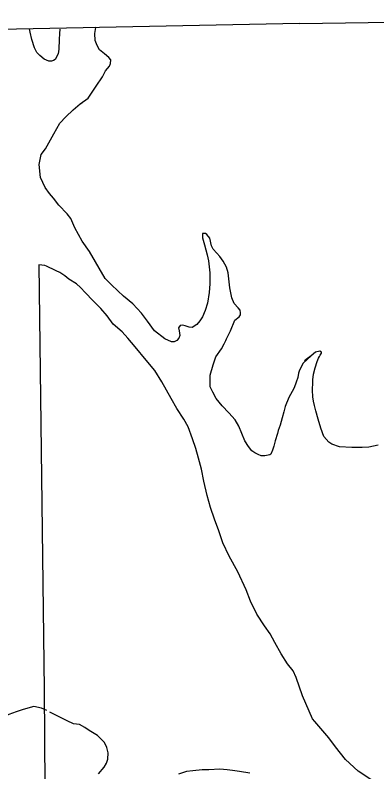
# Model space of a CAD drawing. Extents: x -939622 to -934245, y 1383184 to 1385301.
# Drawn here: x -935089.85 to -935083.97, y 1384362.77 to 1384375.09 of the extents above; entities that cross this region are included whole.
import ezdxf

# ---------------------------------------------------------------- set-up
doc = ezdxf.new("R2010")
doc.units = 0
for name, color, linetype in [('Level 1', 7, 'Continuous'), ('Level 2', 7, 'Continuous'), ('Level 9', 7, 'Continuous')]:
    doc.layers.add(name, color=color, linetype=linetype)

msp = doc.modelspace()

# ---------------------------------------------------------------- linework, layer by layer
at = {"layer": 'Level 1'}
for points in [[(-935085.228, 1384374.951), (-935075.911, 1384375.085)], [(-935085.228, 1384374.951), (-935092.001, 1384374.813), (-935099.92, 1384374.607), (-935105.732, 1384374.503), (-935115.033, 1384374.306), (-935122.938, 1384374.17), (-935129.774, 1384374.018), (-935139.337, 1384373.878), (-935140.375, 1384373.86)]]:
    msp.add_lwpolyline(points, dxfattribs=at)
at = {"layer": 'Level 2'}
for points in [[(-935085.019, 1384363.637), (-935085.181, 1384364.008), (-935085.285, 1384364.308), (-935085.334, 1384364.415), (-935085.425, 1384364.529), (-935085.53, 1384364.694), (-935085.633, 1384364.88), (-935085.707, 1384365.018), (-935085.799, 1384365.147), (-935085.923, 1384365.341), (-935086.027, 1384365.551), (-935086.099, 1384365.732), (-935086.233, 1384366.025), (-935086.371, 1384366.282), (-935086.478, 1384366.498), (-935086.542, 1384366.694), (-935086.609, 1384366.884), (-935086.676, 1384367.074), (-935086.731, 1384367.27), (-935086.782, 1384367.5), (-935086.822, 1384367.697), (-935086.87, 1384367.879), (-935086.915, 1384368.034), (-935086.969, 1384368.191), (-935087.039, 1384368.384), (-935087.109, 1384368.514), (-935087.224, 1384368.687), (-935087.317, 1384368.847), (-935087.465, 1384369.121), (-935087.58, 1384369.303), (-935087.724, 1384369.473), (-935087.9, 1384369.686), (-935088.022, 1384369.832), (-935088.113, 1384369.931), (-935088.256, 1384370.058), (-935088.357, 1384370.19), (-935088.46, 1384370.31), (-935088.591, 1384370.44), (-935088.71, 1384370.565), (-935088.788, 1384370.653), (-935088.856, 1384370.714), (-935088.982, 1384370.79), (-935089.047, 1384370.845), (-935089.127, 1384370.896), (-935089.185, 1384370.924), (-935089.231, 1384370.947), (-935089.31, 1384370.983), (-935089.344, 1384371), (-935089.369, 1384371.014), (-935089.42, 1384371.018), (-935089.465, 1384371.02), (-935089.38, 1384364.115), (-935089.324, 1384356.183)], [(-935085.019, 1384363.637), (-935085.181, 1384364.008), (-935085.285, 1384364.308), (-935085.334, 1384364.415), (-935085.425, 1384364.529), (-935085.53, 1384364.694), (-935085.633, 1384364.88), (-935085.707, 1384365.018), (-935085.799, 1384365.147), (-935085.923, 1384365.341), (-935086.027, 1384365.551), (-935086.099, 1384365.732), (-935086.233, 1384366.025), (-935086.371, 1384366.282), (-935086.478, 1384366.498), (-935086.542, 1384366.694), (-935086.609, 1384366.884), (-935086.676, 1384367.074), (-935086.731, 1384367.27), (-935086.782, 1384367.5), (-935086.822, 1384367.697), (-935086.87, 1384367.879), (-935086.915, 1384368.034), (-935086.969, 1384368.191), (-935087.039, 1384368.384), (-935087.109, 1384368.514), (-935087.224, 1384368.687), (-935087.317, 1384368.847), (-935087.465, 1384369.121), (-935087.58, 1384369.303), (-935087.724, 1384369.473), (-935087.9, 1384369.686), (-935088.022, 1384369.832), (-935088.113, 1384369.931), (-935088.256, 1384370.058), (-935088.357, 1384370.19), (-935088.46, 1384370.31), (-935088.591, 1384370.44), (-935088.71, 1384370.565), (-935088.788, 1384370.653), (-935088.856, 1384370.714), (-935088.982, 1384370.79), (-935089.047, 1384370.845), (-935089.127, 1384370.896), (-935089.185, 1384370.924), (-935089.231, 1384370.947), (-935089.31, 1384370.983), (-935089.344, 1384371), (-935089.369, 1384371.014), (-935089.42, 1384371.018), (-935089.465, 1384371.02), (-935089.38, 1384364.115), (-935089.324, 1384356.183)], [(-935083.986, 1384362.594), (-935084.277, 1384362.786), (-935084.479, 1384362.975), (-935084.644, 1384363.18), (-935084.754, 1384363.324), (-935084.882, 1384363.479), (-935084.979, 1384363.593), (-935085.019, 1384363.637)], [(-935083.986, 1384362.594), (-935084.277, 1384362.786), (-935084.479, 1384362.975), (-935084.644, 1384363.18), (-935084.754, 1384363.324), (-935084.882, 1384363.479), (-935084.979, 1384363.593), (-935085.019, 1384363.637)]]:
    msp.add_lwpolyline(points, dxfattribs=at)
at = {"layer": 'Level 9'}
for points in [[(-935089.125, 1384374.858), (-935089.131, 1384374.788), (-935089.137, 1384374.691), (-935089.14, 1384374.532), (-935089.155, 1384374.453), (-935089.2, 1384374.361), (-935089.227, 1384374.348), (-935089.262, 1384374.338), (-935089.307, 1384374.336), (-935089.378, 1384374.367), (-935089.452, 1384374.428), (-935089.502, 1384374.48), (-935089.54, 1384374.551), (-935089.579, 1384374.691), (-935089.607, 1384374.81), (-935089.621, 1384374.86)], [(-935088.948, 1384371.775), (-935089.008, 1384371.854), (-935089.142, 1384371.994), (-935089.23, 1384372.105), (-935089.296, 1384372.184), (-935089.366, 1384372.283), (-935089.441, 1384372.443), (-935089.464, 1384372.656), (-935089.427, 1384372.819), (-935089.358, 1384372.909), (-935089.223, 1384373.152), (-935089.124, 1384373.326), (-935089.026, 1384373.432), (-935088.909, 1384373.545), (-935088.793, 1384373.642), (-935088.667, 1384373.737), (-935088.533, 1384373.931), (-935088.433, 1384374.079), (-935088.382, 1384374.18), (-935088.319, 1384374.257), (-935088.302, 1384374.3), (-935088.296, 1384374.357), (-935088.327, 1384374.398), (-935088.398, 1384374.453), (-935088.479, 1384374.522), (-935088.517, 1384374.59), (-935088.553, 1384374.673), (-935088.557, 1384374.787), (-935088.54, 1384374.884), (-935088.535, 1384374.896)], [(-935088.948, 1384371.775), (-935089.008, 1384371.854), (-935089.142, 1384371.994), (-935089.23, 1384372.105), (-935089.296, 1384372.184), (-935089.366, 1384372.283), (-935089.441, 1384372.443), (-935089.464, 1384372.656), (-935089.427, 1384372.819), (-935089.358, 1384372.909), (-935089.223, 1384373.152), (-935089.124, 1384373.326), (-935089.026, 1384373.432), (-935088.909, 1384373.545), (-935088.793, 1384373.642), (-935088.768, 1384373.66)], [(-935085.038, 1384369.543), (-935085.171, 1384369.425), (-935085.23, 1384369.306), (-935085.243, 1384369.26), (-935085.256, 1384369.19), (-935085.283, 1384369.111), (-935085.316, 1384369.023), (-935085.35, 1384368.962), (-935085.403, 1384368.866), (-935085.461, 1384368.717), (-935085.485, 1384368.629), (-935085.509, 1384368.535), (-935085.546, 1384368.416), (-935085.576, 1384368.325), (-935085.587, 1384368.28), (-935085.624, 1384368.161), (-935085.648, 1384368.073), (-935085.667, 1384368.009), (-935085.698, 1384367.942), (-935085.712, 1384367.929), (-935085.793, 1384367.914), (-935085.826, 1384367.913), (-935085.85, 1384367.915), (-935085.899, 1384367.935), (-935085.957, 1384367.963), (-935086.003, 1384367.997), (-935086.057, 1384368.064), (-935086.117, 1384368.161), (-935086.167, 1384368.28), (-935086.216, 1384368.395), (-935086.274, 1384368.499), (-935086.377, 1384368.612), (-935086.489, 1384368.729), (-935086.584, 1384368.849), (-935086.641, 1384368.949), (-935086.684, 1384369.04), (-935086.681, 1384369.227), (-935086.633, 1384369.397), (-935086.587, 1384369.525), (-935086.498, 1384369.658), (-935086.456, 1384369.737), (-935086.428, 1384369.792), (-935086.414, 1384369.82), (-935086.349, 1384369.946), (-935086.278, 1384370.123), (-935086.21, 1384370.176), (-935086.191, 1384370.21), (-935086.189, 1384370.24), (-935086.196, 1384370.285), (-935086.225, 1384370.323), (-935086.293, 1384370.396), (-935086.327, 1384370.485), (-935086.363, 1384370.649), (-935086.389, 1384370.891), (-935086.417, 1384370.984), (-935086.468, 1384371.084), (-935086.522, 1384371.16), (-935086.572, 1384371.21), (-935086.632, 1384371.28), (-935086.658, 1384371.333), (-935086.689, 1384371.455), (-935086.736, 1384371.514), (-935086.758, 1384371.531), (-935086.809, 1384371.535), (-935086.806, 1384371.46), (-935086.775, 1384371.347), (-935086.733, 1384371.183), (-935086.709, 1384371.088), (-935086.687, 1384370.893), (-935086.687, 1384370.715), (-935086.696, 1384370.571), (-935086.723, 1384370.401), (-935086.761, 1384370.28), (-935086.806, 1384370.179), (-935086.848, 1384370.114), (-935086.9, 1384370.052), (-935086.974, 1384370.005), (-935087.025, 1384370.009), (-935087.089, 1384370.028), (-935087.128, 1384370.041), (-935087.17, 1384370.037), (-935087.196, 1384370), (-935087.185, 1384369.949), (-935087.176, 1384369.871), (-935087.193, 1384369.828), (-935087.221, 1384369.794), (-935087.269, 1384369.769), (-935087.308, 1384369.767), (-935087.418, 1384369.817), (-935087.585, 1384369.95), (-935087.701, 1384370.105), (-935087.796, 1384370.234), (-935087.937, 1384370.388), (-935088.089, 1384370.512), (-935088.185, 1384370.599), (-935088.284, 1384370.695), (-935088.39, 1384370.799), (-935088.641, 1384371.241), (-935088.764, 1384371.409), (-935088.88, 1384371.624), (-935088.948, 1384371.775)], [(-935085.038, 1384369.543), (-935085.171, 1384369.425), (-935085.23, 1384369.306), (-935085.243, 1384369.26), (-935085.256, 1384369.19), (-935085.283, 1384369.111), (-935085.316, 1384369.023), (-935085.35, 1384368.962), (-935085.403, 1384368.866), (-935085.461, 1384368.717), (-935085.485, 1384368.629), (-935085.509, 1384368.535), (-935085.546, 1384368.416), (-935085.576, 1384368.325), (-935085.587, 1384368.28), (-935085.624, 1384368.161), (-935085.648, 1384368.073), (-935085.667, 1384368.009), (-935085.698, 1384367.942), (-935085.712, 1384367.929), (-935085.793, 1384367.914), (-935085.826, 1384367.913), (-935085.85, 1384367.915), (-935085.899, 1384367.935), (-935085.957, 1384367.963), (-935086.003, 1384367.997), (-935086.057, 1384368.064), (-935086.117, 1384368.161), (-935086.167, 1384368.28), (-935086.216, 1384368.395), (-935086.274, 1384368.499), (-935086.377, 1384368.612), (-935086.489, 1384368.729), (-935086.584, 1384368.849), (-935086.641, 1384368.949), (-935086.684, 1384369.04), (-935086.681, 1384369.227), (-935086.633, 1384369.397), (-935086.587, 1384369.525), (-935086.498, 1384369.658), (-935086.456, 1384369.737), (-935086.428, 1384369.792), (-935086.414, 1384369.82), (-935086.349, 1384369.946), (-935086.278, 1384370.123), (-935086.21, 1384370.176), (-935086.191, 1384370.21), (-935086.189, 1384370.24), (-935086.196, 1384370.285), (-935086.225, 1384370.323), (-935086.293, 1384370.396), (-935086.327, 1384370.485), (-935086.363, 1384370.649), (-935086.389, 1384370.891), (-935086.417, 1384370.984), (-935086.468, 1384371.084), (-935086.522, 1384371.16), (-935086.572, 1384371.21), (-935086.632, 1384371.28), (-935086.658, 1384371.333), (-935086.689, 1384371.455), (-935086.736, 1384371.514), (-935086.758, 1384371.531), (-935086.809, 1384371.535), (-935086.806, 1384371.46), (-935086.775, 1384371.347), (-935086.733, 1384371.183), (-935086.709, 1384371.088), (-935086.687, 1384370.893), (-935086.687, 1384370.715), (-935086.696, 1384370.571), (-935086.723, 1384370.401), (-935086.761, 1384370.28), (-935086.806, 1384370.179), (-935086.848, 1384370.114), (-935086.9, 1384370.052), (-935086.974, 1384370.005), (-935087.025, 1384370.009), (-935087.089, 1384370.028), (-935087.128, 1384370.041), (-935087.17, 1384370.037), (-935087.196, 1384370), (-935087.185, 1384369.949), (-935087.176, 1384369.871), (-935087.193, 1384369.828), (-935087.221, 1384369.794), (-935087.269, 1384369.769), (-935087.308, 1384369.767), (-935087.418, 1384369.817), (-935087.585, 1384369.95), (-935087.701, 1384370.105), (-935087.796, 1384370.234), (-935087.937, 1384370.388), (-935088.089, 1384370.512), (-935088.185, 1384370.599), (-935088.284, 1384370.695), (-935088.39, 1384370.799), (-935088.641, 1384371.241), (-935088.764, 1384371.409), (-935088.88, 1384371.624), (-935088.948, 1384371.775)], [(-935083.952, 1384368.087), (-935084.102, 1384368.055), (-935084.21, 1384368.051), (-935084.378, 1384368.052), (-935084.579, 1384368.06), (-935084.704, 1384368.102), (-935084.753, 1384368.136), (-935084.831, 1384368.23), (-935084.881, 1384368.366), (-935084.927, 1384368.512), (-935084.965, 1384368.649), (-935084.988, 1384368.736), (-935085.003, 1384368.804), (-935085.014, 1384368.873), (-935085.02, 1384368.984), (-935085.012, 1384369.114), (-935085.011, 1384369.153), (-935084.999, 1384369.246), (-935084.972, 1384369.346), (-935084.942, 1384369.45), (-935084.92, 1384369.504), (-935084.905, 1384369.529), (-935084.891, 1384369.553), (-935084.874, 1384369.587), (-935084.872, 1384369.599), (-935084.896, 1384369.619), (-935084.968, 1384369.599), (-935085.038, 1384369.543), (-935085.097, 1384369.499), (-935085.15, 1384369.458)], [(-935083.952, 1384368.087), (-935084.102, 1384368.055), (-935084.21, 1384368.051), (-935084.378, 1384368.052), (-935084.579, 1384368.06), (-935084.704, 1384368.102), (-935084.753, 1384368.136), (-935084.831, 1384368.23), (-935084.881, 1384368.366), (-935084.927, 1384368.512), (-935084.965, 1384368.649), (-935084.988, 1384368.736), (-935085.003, 1384368.804), (-935085.014, 1384368.873), (-935085.02, 1384368.984), (-935085.012, 1384369.114), (-935085.011, 1384369.153), (-935084.999, 1384369.246), (-935084.972, 1384369.346), (-935084.942, 1384369.45), (-935084.92, 1384369.504), (-935084.905, 1384369.529), (-935084.891, 1384369.553), (-935084.874, 1384369.587), (-935084.872, 1384369.599), (-935084.896, 1384369.619), (-935084.968, 1384369.599), (-935085.038, 1384369.543), (-935085.097, 1384369.499), (-935085.15, 1384369.458)], [(-935089.339, 1384363.772), (-935089.423, 1384363.81), (-935089.547, 1384363.838), (-935089.723, 1384363.787), (-935089.835, 1384363.747), (-935089.957, 1384363.706), (-935090.093, 1384363.644), (-935090.253, 1384363.57), (-935090.392, 1384363.501)], [(-935088.495, 1384362.742), (-935088.403, 1384362.847), (-935088.366, 1384362.912), (-935088.344, 1384362.979), (-935088.342, 1384363.084), (-935088.36, 1384363.168), (-935088.402, 1384363.25), (-935088.515, 1384363.367), (-935088.647, 1384363.446), (-935088.72, 1384363.492), (-935088.806, 1384363.543), (-935088.903, 1384363.554), (-935089.004, 1384363.605), (-935089.193, 1384363.694), (-935089.286, 1384363.746)], [(-935086.038, 1384362.754), (-935086.204, 1384362.778), (-935086.319, 1384362.795), (-935086.406, 1384362.804), (-935086.524, 1384362.815), (-935086.704, 1384362.806), (-935086.812, 1384362.805), (-935086.964, 1384362.79), (-935087.066, 1384362.778), (-935087.197, 1384362.734)]]:
    msp.add_lwpolyline(points, dxfattribs=at)

doc.saveas('drawing.dxf')
